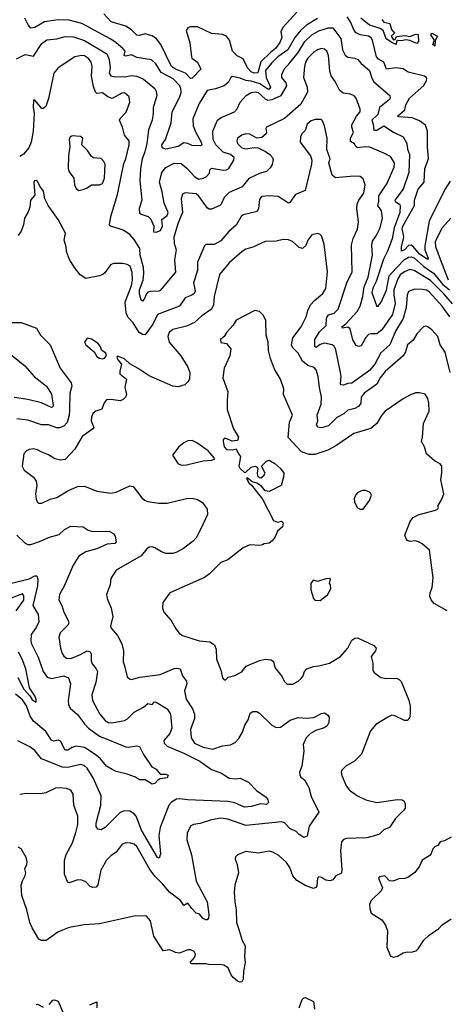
# Model space of a CAD drawing. Extents: x 1552033 to 1694788, y 811965 to 917215.
# Tile 436 of 632: x 1659035 to 1662122, y 852281 to 859424. Entities that reach past the tile are written whole.
import ezdxf

# ---------------------------------------------------------------- set-up
doc = ezdxf.new("R2010")
doc.units = 0

msp = doc.modelspace()

# ---------------------------------------------------------------- linework, layer by layer
at = {"layer": '0CON20XD'}
for points in [[(1661045, 859478.1), (1660942.4, 859367.6), (1660929.4, 859335), (1660936, 859295), (1660922.7, 859257.3), (1660889.2, 859215), (1660855, 859186.3), (1660783.1, 859116.9), (1660761.6, 859038.4), (1660735, 859035.7), (1660715, 859046.3), (1660687.9, 859075), (1660655, 859140), (1660612, 859162), (1660579.3, 859195), (1660556.2, 859275), (1660535, 859304.4), (1660505, 859317.1), (1660425, 859324.8), (1660325, 859372.6), (1660275, 859372.5), (1660255.7, 859364.3), (1660243.5, 859345), (1660269.2, 859255), (1660280, 859155), (1660284.7, 859144.7), (1660325.5, 859115), (1660349.5, 859065), (1660285, 859000), (1660275, 858998.1), (1660236.9, 859036.9), (1660165, 859065.5), (1660137, 859085), (1660057.6, 859245), (1660028.4, 859285), (1659995, 859307.7), (1659945, 859321.2), (1659905, 859308.5), (1659885, 859310.4), (1659845, 859349.3), (1659805, 859377.5), (1659698.8, 859408.8), (1659645, 859467.3)], [(1660715, 858978.6), (1660675, 858981.6), (1660635, 858999.2), (1660575, 859012.5), (1660565.6, 859004.4), (1660550.2, 858969.8), (1660517, 858943), (1660455, 858921.1), (1660395, 858910.8), (1660337.9, 858815), (1660291.8, 858705), (1660292.5, 858655), (1660311.6, 858605), (1660351.9, 858535), (1660355, 858514), (1660345, 858509.1), (1660285, 858511.9), (1660255, 858525.5), (1660225, 858530.6), (1660185, 858503.1), (1660095, 858484.8), (1660067.8, 858495), (1660066.6, 858515), (1660091.6, 858555), (1660133.8, 858675), (1660141.4, 858755), (1660196.8, 858863.2), (1660205.8, 858895), (1660204.1, 858925), (1660195.9, 858945), (1660148.5, 858995), (1660060.2, 859040.2), (1660023.1, 859103.1), (1659991.4, 859131.4), (1659885, 859150.6), (1659845, 859168), (1659805, 859160), (1659793.3, 859165), (1659800, 859195), (1659784.2, 859215), (1659734.5, 859255), (1659695, 859282), (1659485, 859395.3), (1659395, 859419.5), (1659315, 859422.7), (1659215, 859407.3), (1659145, 859367.9), (1659115, 859363.1), (1659096.4, 859386.4), (1659073.5, 859435)], [(1661195, 859431.4), (1661116, 859385), (1661075, 859347.6), (1661031.7, 859295), (1660978.7, 859205), (1660907.8, 859155), (1660860.6, 859109.4), (1660818.6, 859055), (1660823.8, 859003.8), (1660853.6, 858935), (1660845, 858919.6), (1660835, 858918.7), (1660777.4, 858957.4), (1660715, 858978.6)], [(1662156.4, 858253.6), (1662117.6, 858192.4), (1662005, 857961.2), (1661972.9, 857782.9), (1661974.5, 857755), (1661997.3, 857695), (1661995.8, 857685), (1661935, 857723.8), (1661889.4, 857779.4), (1661875, 857788.2), (1661855, 857785.4), (1661825, 857754.7), (1661804.1, 857744.1), (1661805, 857776.7), (1661821.7, 857845), (1661815, 857874.4), (1661809.5, 857905), (1661813.9, 857925), (1661898.4, 858075), (1661898.4, 858115), (1661924.9, 858195.2), (1661968.6, 858245), (1661974.1, 858345), (1661999.1, 858415), (1661992.2, 858505), (1661993.6, 858615), (1661977.6, 858657.6), (1661935, 858689.5), (1661881.1, 858711.1), (1661785, 858719.4), (1661774.4, 858725), (1661829.2, 858770.8), (1661835.5, 858805), (1661861.1, 858855), (1661965, 858946.8), (1661983.2, 858975), (1661987.2, 858995), (1661984.4, 859005), (1661971.2, 859015), (1661853, 859043), (1661816.7, 859066.7), (1661764.7, 859074.7), (1661695, 859065.4), (1661676, 859115), (1661636.9, 859136.9), (1661621.9, 859155), (1661594.7, 859274.7), (1661585, 859291.9), (1661565.3, 859305.2), (1661505, 859314.1), (1661475, 859328.7), (1661460.6, 859345), (1661435, 859408.5), (1661409, 859445)], [(1661661.2, 859425), (1661676.4, 859406.4), (1661718.8, 859395), (1661732.3, 859352.3), (1661753.3, 859325), (1661730, 859305), (1661745, 859277.5), (1661759.3, 859280.7), (1661767.5, 859302.5), (1661831.2, 859308.8), (1661865, 859302), (1661905, 859320), (1661925, 859316.7), (1661927.5, 859265), (1661915, 859250), (1661865, 859274), (1661836.7, 859276.7), (1661805, 859270.8), (1661776.4, 859273.6), (1661767.5, 859265), (1661766.4, 859243.6), (1661735, 859257.5), (1661691.9, 859285), (1661672, 859345), (1661649.8, 859359.8), (1661571.8, 859385), (1661508.2, 859435)], [(1659011.2, 859138.8), (1659075, 859171.8), (1659135, 859159.4), (1659195, 859252.2), (1659233, 859277), (1659305, 859284.6), (1659365, 859302.5), (1659425, 859299.7), (1659505, 859271.9), (1659666.3, 859175), (1659684.8, 859135), (1659690.8, 859075), (1659683.3, 859035), (1659695, 859017.7), (1659715, 859011.6), (1659795, 859009.6), (1659845, 859018.1), (1659883.7, 859013.6), (1659931.9, 858991.9), (1660015.3, 858925.3), (1660026, 858905), (1660029.4, 858875), (1660003.1, 858785), (1660002.2, 858742.2), (1659996.4, 858695), (1659970.4, 858625), (1659956.5, 858525), (1659942.6, 858465), (1659923.3, 858415), (1659911.5, 858345), (1659905.7, 858255), (1659920, 858115), (1659900.4, 858055), (1659905, 858022.5), (1659915, 858012.5), (1659967, 857997), (1659986.8, 857976.8), (1660008.5, 857925), (1660006.7, 857885), (1660025, 857881.3), (1660055.6, 857894.4), (1660070, 857925), (1660065.6, 857975), (1660105, 858004.3), (1660111.9, 858025), (1660083.4, 858093.4), (1660069.6, 858175), (1660049.2, 858245), (1660066.8, 858315), (1660095, 858352.7), (1660156.6, 858383.4), (1660205, 858380.7), (1660246.2, 858346.2), (1660305, 858284.5), (1660335, 858267.8), (1660365, 858273.1), (1660387.5, 858285), (1660410.7, 858309.3), (1660413.1, 858335), (1660425, 858347.2), (1660513, 858333), (1660535, 858334.8), (1660552, 858345), (1660587.2, 858405), (1660591.3, 858425), (1660565, 858446), (1660511.8, 858461.8), (1660457.6, 858515), (1660437.1, 858555), (1660436.2, 858615), (1660470.5, 858695), (1660496, 858714), (1660594.1, 858755.9), (1660612.5, 858777.5), (1660635, 858825.6), (1660677.7, 858875), (1660713.2, 858896.8), (1660745, 858901.6), (1660765, 858896.1), (1660815, 858850.5), (1660835, 858841), (1660865, 858844.8), (1660931.1, 858875), (1660971.8, 858945), (1660967.5, 858965), (1660936.2, 859005), (1660935.4, 859025), (1660952.9, 859065), (1660995, 859110.7), (1661054.5, 859185.5), (1661104.1, 859265.9), (1661153.2, 859315), (1661205, 859343.1), (1661275, 859364), (1661305, 859364.6), (1661365, 859287.5), (1661376.7, 859205), (1661395, 859165.5), (1661415, 859151.1), (1661464.7, 859144.7), (1661487.1, 859135), (1661510.5, 859105), (1661571.8, 859055), (1661588.6, 858998.6), (1661603.3, 858973.3), (1661718.6, 858875), (1661721.9, 858855), (1661717.1, 858845), (1661643.6, 858786.4), (1661633.1, 858735), (1661588.2, 858695), (1661599.8, 858665), (1661602.9, 858622.9), (1661625, 858623.5), (1661675, 858654.1), (1661745, 858608.2), (1661815, 858572.9), (1661842.1, 858525), (1661847.3, 858485), (1661862.8, 858445), (1661858.2, 858315), (1661816.5, 858193.5), (1661755.3, 858115), (1661758.4, 858105), (1661788.7, 858085), (1661794.1, 858075), (1661792.2, 858025), (1661750.7, 857915), (1661735.8, 857835), (1661701.9, 857745), (1661672.4, 857687.6), (1661620.9, 857525), (1661595, 857475.5), (1661589.4, 857445), (1661625, 857343.8), (1661635, 857346), (1661656.7, 857375), (1661695, 857460.9), (1661714.1, 857565.9), (1661765, 857620.6), (1661825, 857684.5), (1661855, 857702), (1661875, 857704.4), (1661895, 857696.3), (1661965, 857633.5), (1662035.2, 857585), (1662105, 857503.6), (1662153, 857463)], [(1662045, 859232.5), (1662032.5, 859245), (1662042.5, 859275), (1662017.5, 859315), (1662023.9, 859326.1), (1662066.2, 859305), (1662047.5, 859272.5), (1662045, 859232.5)], [(1662175, 857362.9), (1662112, 857435), (1662015, 857532.9), (1661895, 857604.7), (1661865, 857611.1), (1661825, 857595.3), (1661795, 857571.8), (1661777.1, 857545), (1661749.3, 857465), (1661748, 857428), (1661757.4, 857365), (1661738.6, 857285), (1661661.8, 857175), (1661625, 857145.4), (1661585, 857145.4), (1661565, 857138.9), (1661545, 857119.2), (1661511.2, 857058.8), (1661495, 857052.5), (1661475, 857059.5), (1661451.1, 857101.1), (1661432, 857182), (1661415, 857193.4), (1661376.4, 857186.4), (1661371.9, 857195), (1661401.4, 857218.6), (1661483.1, 857306.9), (1661504.1, 857345), (1661524, 857416), (1661532.8, 857485), (1661561.9, 857555), (1661594.6, 857715), (1661589.6, 857785), (1661593.6, 857816.4), (1661620.8, 857855), (1661650, 857915), (1661666.2, 857985), (1661658.1, 858038.1), (1661633.3, 858075), (1661640.6, 858105), (1661640.6, 858145), (1661697.1, 858232.9), (1661750.4, 858355), (1661752.5, 858385), (1661725, 858430.5), (1661676.7, 858456.7), (1661575, 858497.9), (1661545, 858501.2), (1661484.3, 858494.3), (1661473.2, 858503.2), (1661464, 858524), (1661435, 858540.8), (1661435.3, 858565), (1661455.4, 858605), (1661443.4, 858645), (1661445, 858661.2), (1661478, 858725), (1661503.8, 858755), (1661504.5, 858775), (1661475.6, 858855), (1661461.1, 858871.1), (1661434.5, 858884.5), (1661381.4, 858891.4), (1661353.4, 858913.4), (1661323.5, 858975), (1661295, 859016), (1661285, 859050), (1661274.2, 859164.2), (1661262.2, 859195), (1661245, 859210), (1661223.8, 859213.8), (1661195, 859206.2), (1661165, 859186.2), (1661123.6, 859145), (1661107.2, 859115), (1661099.7, 859085), (1661092.5, 859005), (1661120.7, 858935), (1661122.4, 858897.6), (1661075, 858810.8), (1660955, 858707.8), (1660826, 858645), (1660819.2, 858635), (1660825.8, 858605), (1660822, 858595), (1660790.3, 858569.7), (1660755, 858564.2), (1660705, 858594.4), (1660676.1, 858596.1), (1660645, 858587.3), (1660614.5, 858565), (1660609.6, 858545), (1660615.4, 858525), (1660645, 858494.2), (1660675, 858487.7), (1660735, 858497.8), (1660763.6, 858493.6), (1660817.6, 858467.6), (1660849.2, 858445), (1660867.5, 858425), (1660873.3, 858406.7), (1660865.8, 858374.2), (1660851.7, 858348.3), (1660825, 858322.9), (1660779.6, 858310.4), (1660697.5, 858272.5), (1660647.7, 858212.3), (1660555, 858169.2), (1660517.1, 858132.9), (1660496.9, 858085), (1660486, 858075), (1660425, 858048.8), (1660409.1, 858049.1), (1660397.6, 858057.6), (1660335, 858143.6), (1660315, 858159.6), (1660235, 858167.1), (1660215, 858158.8), (1660206.9, 858123.1), (1660215.4, 858025), (1660185, 857950.8), (1660152.5, 857845), (1660155, 857803.8), (1660169.4, 857755), (1660158.5, 857681.5), (1660165, 857591.2), (1660055, 857459.4), (1660045, 857453.8), (1659985, 857452.9), (1659965, 857446.6), (1659954, 857436), (1659936.9, 857396.9), (1659925, 857382), (1659915, 857390), (1659903.8, 857435), (1659905.2, 857465), (1659930.4, 857535), (1659934.8, 857585), (1659932.6, 857625), (1659908.9, 857715), (1659905.3, 857765), (1659865, 857830), (1659833.3, 857865), (1659785, 857896.8), (1659688.3, 857928.3), (1659686.7, 857935), (1659696.7, 857995), (1659745.3, 858154.7), (1659789.4, 858380.6), (1659805.4, 858415.4), (1659829.6, 858515), (1659828.2, 858545), (1659794.5, 858585), (1659781.8, 858645), (1659760, 858695), (1659763.6, 858706.4), (1659806.3, 858753.7), (1659834.7, 858825.3), (1659828.2, 858865), (1659795, 858893.3), (1659775, 858890.4), (1659705, 858852.5), (1659673.3, 858863.3), (1659635, 858894), (1659595, 858888.8), (1659585, 858898.8), (1659569.4, 858939.4), (1659556.9, 859015), (1659560.5, 859085), (1659553.1, 859115), (1659533.3, 859143.3), (1659505, 859161.1), (1659484.4, 859164.4), (1659435, 859155.5), (1659314.6, 859075.4), (1659282.5, 859035), (1659245, 858852.5), (1659225, 858793.8), (1659205, 858778.8), (1659195, 858780), (1659145, 858840), (1659135, 858840), (1659133, 858787), (1659139.4, 858745), (1659132.9, 858615), (1659118.2, 858535), (1659102.3, 858495), (1659062.2, 858447.7), (1659035, 858430.7)], [(1662155, 857268.2), (1662098.2, 857345), (1662005, 857450), (1661985, 857462.2), (1661957.6, 857467.6), (1661901.8, 857468.2), (1661855, 857452.9), (1661844.1, 857425), (1661839.1, 857335), (1661817, 857255), (1661761.4, 857165), (1661718.4, 857065), (1661653.9, 857006.1), (1661609.5, 856925), (1661572.1, 856877.9), (1661443.6, 856786.4), (1661415, 856784.4), (1661383, 856773), (1661365.7, 856775.7), (1661361.8, 856781.8), (1661365.6, 856835), (1661361.1, 856865), (1661327.7, 857027.7), (1661315, 857055.8), (1661301.2, 857065), (1661245, 857077.7), (1661215, 857067.7), (1661185, 857044.7), (1661175, 857052), (1661175.3, 857105), (1661210.4, 857159.6), (1661257.5, 857205), (1661260.9, 857259.1), (1661275, 857282.5), (1661315, 857295.5), (1661343.8, 857325), (1661407.5, 857515), (1661445.4, 857594.6), (1661441.7, 857788.3), (1661454, 857836), (1661483.8, 857905), (1661491.5, 857955), (1661480, 858055), (1661482.5, 858085), (1661494.4, 858115), (1661531.1, 858165), (1661541.1, 858225), (1661525, 858268.8), (1661505, 858286.9), (1661458.3, 858288.3), (1661326.1, 858276.1), (1661301.2, 858295), (1661276, 858385), (1661286.2, 858415), (1661261.5, 858481.5), (1661265.5, 858565.5), (1661245, 858653.3), (1661230.3, 858690.3), (1661220.5, 858700.5), (1661178.8, 858698.8), (1661149.5, 858690.5), (1661118.9, 858665), (1661105, 858618.8), (1661080.9, 858595), (1661071.8, 858575), (1661070, 858535), (1661145, 858436.2), (1661153.1, 858405), (1661151.9, 858375), (1661104.3, 858185), (1661035, 858156.2), (1660995, 858096.7), (1660985, 858093.5), (1660910.5, 858140.5), (1660845, 858145.5), (1660789.7, 858140.3), (1660775, 858120), (1660766.2, 858053.8), (1660757.8, 858032.2), (1660655, 858009.4), (1660640.5, 857995), (1660605.9, 857934.1), (1660552.9, 857887.1), (1660495, 857819.1), (1660445, 857792.1), (1660385, 857792), (1660375.8, 857784.2), (1660325.5, 857665), (1660323.6, 857605), (1660294.6, 857515), (1660308.2, 857455), (1660301.6, 857438.4), (1660284.7, 857425.3), (1660234.3, 857405.7), (1660194.2, 857345), (1660035, 857286.2), (1660000.9, 857215), (1659945, 857136.9), (1659925, 857138.9), (1659900.9, 857155), (1659858.6, 857225), (1659820, 857265), (1659807.6, 857297.6), (1659800.3, 857375), (1659845, 857494.4), (1659853, 857535), (1659850.3, 857590.3), (1659835.5, 857635), (1659815, 857647.7), (1659782.5, 857655), (1659715, 857654.5), (1659694.3, 857645), (1659651.4, 857588.6), (1659637.5, 857575), (1659615, 857565.6), (1659515, 857547.1), (1659473.9, 857573.9), (1659431.9, 857625), (1659397.5, 857685), (1659375, 857742.5), (1659372.7, 857775), (1659357.5, 857825), (1659368, 857875), (1659314.2, 857975), (1659240.6, 858075), (1659218.6, 858125), (1659208.9, 858178.9), (1659181.2, 858215), (1659165, 858253.3), (1659155, 858258), (1659143.3, 858255), (1659138.8, 858245), (1659145, 858150), (1659112.9, 858115), (1659107.5, 858065), (1659094, 858025), (1659070, 857985), (1659062.1, 857935), (1659045, 857890), (1659025, 857858)], [(1659465, 858185.8), (1659495, 858192.5), (1659525, 858203.3), (1659555, 858226), (1659615, 858226.9), (1659635.7, 858235), (1659649.4, 858275), (1659654.6, 858374.6), (1659645, 858396.2), (1659626, 858416), (1659570.7, 858420.7), (1659555, 858432.5), (1659526.7, 858475), (1659486.7, 858515), (1659493.3, 858565), (1659475, 858575.7), (1659415, 858580.8), (1659402, 858575), (1659392.9, 858555), (1659398.6, 858505), (1659388.2, 858435), (1659386.5, 858345), (1659395, 858320.8), (1659427.5, 858275), (1659431.9, 858225), (1659445, 858198.8), (1659465, 858185.8)], [(1662144.6, 857534.6), (1662087.3, 857685), (1662053.4, 857775), (1662051.6, 857815), (1662098.4, 857915), (1662161.6, 857985)], [(1662157.8, 856865), (1662120.9, 857010.9), (1662085.6, 857065), (1662066.7, 857125), (1662025, 857172.9), (1661995, 857196), (1661975, 857200), (1661963.8, 857195), (1661915, 857144.2), (1661889.8, 857100.2), (1661847.1, 857065), (1661833.3, 857015), (1661815.6, 856984.4), (1661685, 856871.8), (1661648.5, 856825), (1661625, 856780), (1661533.5, 856715), (1661512.5, 856685), (1661508.7, 856641.3), (1661492.2, 856617.8), (1661465.9, 856604.1), (1661415, 856590.5), (1661385.8, 856564.2), (1661335, 856538.2), (1661275, 856476.5), (1661225, 856463.1), (1661198, 856468), (1661188, 856485), (1661196.7, 856515), (1661192.7, 856555), (1661221.2, 856635), (1661224.6, 856685), (1661208.9, 856755), (1661200.5, 856835), (1661185, 856883.8), (1661170.7, 856900.7), (1661125.3, 856915.3), (1661087, 856947), (1661054.4, 857005), (1661012.9, 857045), (1661005.7, 857065), (1661015.6, 857115), (1661075.6, 857195), (1661115, 857274), (1661124.5, 857315), (1661143.1, 857355), (1661172.3, 857387.7), (1661232.4, 857437.6), (1661255.9, 857475), (1661266.5, 857595), (1661242.5, 857795), (1661223.8, 857855), (1661215, 857866.7), (1661195, 857873.8), (1661155, 857862), (1661125, 857824), (1661110, 857785), (1661085, 857763.8), (1661062.1, 857772.1), (1661014.5, 857814.5), (1660985, 857826.9), (1660945, 857830), (1660895, 857817.8), (1660815, 857814.4), (1660725.4, 857774.6), (1660675, 857759.5), (1660647.4, 857742.6), (1660555, 857659.4), (1660483.5, 857576.5), (1660444.6, 857415), (1660440, 857355), (1660426.3, 857323.7), (1660357.1, 857275), (1660303.7, 857226.3), (1660245, 857200.4), (1660145, 857177.1), (1660119.2, 857155), (1660109.4, 857125), (1660118.9, 857085), (1660204.3, 856985), (1660255, 856903.8), (1660268.6, 856865), (1660265.6, 856815), (1660255, 856796.7), (1660232.5, 856775), (1660185, 856760), (1660145, 856765.8), (1659975, 856839.2), (1659895, 856894.4), (1659835, 856927.5), (1659795, 856962.5), (1659745, 856982.5), (1659740, 856975), (1659746.4, 856956.4), (1659773.3, 856925), (1659760.6, 856875), (1659762.2, 856855), (1659810, 856815), (1659797.1, 856757.1), (1659809.2, 856705), (1659802, 856685), (1659785, 856668.6), (1659765, 856660), (1659695, 856668.5), (1659665, 856665.8), (1659647.8, 856645), (1659631.4, 856598.6), (1659587.5, 856585), (1659565, 856567.5), (1659555, 856540), (1659554, 856515), (1659572, 856465), (1659566, 856455), (1659488.7, 856401.3), (1659435, 856309.2), (1659365.5, 856234.5), (1659331.7, 856228.3), (1659288.8, 856238.8), (1659245, 856268), (1659195, 856286.9), (1659165, 856304.4), (1659135, 856311.1), (1659105, 856306.4), (1659084, 856295), (1659065.9, 856274.1), (1659054, 856185), (1659068.8, 856155), (1659134.2, 856104.2), (1659154, 856075), (1659160, 856045), (1659148.8, 855985), (1659153.8, 855945), (1659165, 855922.5), (1659175, 855917.5), (1659195, 855916.7), (1659255.5, 855944.5), (1659305, 855958.8), (1659385, 856005.6), (1659455, 856036.7), (1659505, 856039.4), (1659595, 856004.2), (1659695, 855989.2), (1659735, 855997.5), (1659835, 856043.1), (1659858.3, 856038.3), (1659920, 855955), (1659939.1, 855939.1), (1659965, 855928.6), (1660045, 855915.7), (1660105, 855915.6), (1660245, 855949.2), (1660285, 855952), (1660325, 855943.3), (1660360.8, 855920.8), (1660393.9, 855873.9), (1660397.1, 855835), (1660352, 855735), (1660315, 855666.2), (1660295, 855642.5), (1660223.3, 855586.7), (1660175, 855560), (1660145, 855551.1), (1660095, 855551.5), (1660062.8, 855562.8), (1660015, 855592.5), (1659995, 855599.2), (1659973.2, 855596.8), (1659956.2, 855585), (1659916.6, 855533.4), (1659735, 855430.8), (1659695, 855370), (1659692.2, 855325), (1659665.3, 855255), (1659669.2, 855225), (1659697.4, 855155), (1659711.1, 855095), (1659693.6, 855025), (1659699.2, 855009.2), (1659745.4, 854955.4), (1659776.2, 854895), (1659787.1, 854845), (1659785.5, 854765.5), (1659795, 854737.5), (1659815, 854657.5), (1659831.2, 854641.2), (1659845, 854636.2), (1659906.6, 854653.4), (1660055, 854674.4), (1660155, 854716.7), (1660175, 854720.8), (1660200, 854715), (1660215.6, 854665), (1660245.5, 854625), (1660246.2, 854605), (1660230.4, 854555), (1660242.8, 854495), (1660288.1, 854425), (1660303.3, 854385), (1660302.2, 854355), (1660273.8, 854275), (1660279.5, 854215), (1660301.9, 854175), (1660365, 854146.7), (1660436.9, 854133.1), (1660505, 854156.4), (1660565, 854164.4), (1660598.8, 854181.2), (1660625, 854208.6), (1660650, 854255), (1660666.9, 854305), (1660691.8, 854345), (1660706.4, 854393.6), (1660725.8, 854405.8), (1660754.3, 854405.7)], [(1662135.8, 855135), (1662041.7, 855188.3), (1662019.2, 855215), (1662010.3, 855240.3), (1662012.2, 855265), (1662026.7, 855305), (1662034.4, 855375), (1662008.2, 855575), (1661955, 855621.1), (1661927, 855637), (1661905, 855642.2), (1661865, 855639.2), (1661846.9, 855646.9), (1661837.1, 855657.1), (1661828.6, 855685), (1661867.1, 855782.9), (1661888.2, 855811.8), (1661925, 855831.2), (1662050, 855865), (1662067.5, 855875), (1662072.5, 855885), (1662067.5, 855895), (1662095, 855940), (1662110, 855985), (1662088.8, 856085), (1662097.7, 856137.7), (1662096.7, 856185), (1662085, 856201.2), (1662044.5, 856224.5), (1661985, 856274), (1661971.4, 856325), (1661948.8, 856365), (1661957.5, 856395), (1661964.4, 856495.6), (1662004.2, 856585), (1662002.5, 856642.5), (1661996.2, 856675), (1661975, 856706.7), (1661935, 856716.7), (1661906.4, 856716.4), (1661865, 856701.2), (1661815, 856674), (1661685, 856584.3), (1661657.9, 856552.1), (1661626, 856494), (1661581.2, 856458.8), (1661459.1, 856420.9), (1661328.1, 856331.9), (1661269.1, 856300.9), (1661175, 856268.6), (1661135, 856268.6), (1661078.3, 856288.3), (1660983.3, 856393.3), (1660991.2, 856505), (1661012.5, 856555), (1660947.5, 856705), (1660950, 856745), (1660926.7, 856815), (1660882, 856888), (1660853.5, 856965), (1660840.5, 857025), (1660838.1, 857085), (1660822, 857135), (1660820, 857245), (1660800.5, 857280.5), (1660775, 857306.7), (1660740, 857315), (1660606.2, 857243.8), (1660582.3, 857207.7), (1660534.2, 857155), (1660518.8, 857125), (1660490.5, 857105), (1660495, 857081.9), (1660535.8, 857075.8), (1660567.5, 857035), (1660558, 856985), (1660518.9, 856895), (1660509.4, 856825), (1660545.8, 856725), (1660538.6, 856665), (1660540.8, 856595), (1660586.1, 856456.1), (1660622.5, 856395), (1660615, 856370), (1660575, 856367.5), (1660525, 856387.5), (1660510, 856375), (1660510, 856365), (1660518.8, 856325), (1660535, 856306.7), (1660575, 856302.5), (1660605, 856310), (1660622.5, 856275), (1660636.7, 856255), (1660623.8, 856185), (1660630.8, 856170.8), (1660665, 856140), (1660675, 856142.5), (1660715, 856178.9), (1660742.5, 856185), (1660757.5, 856177.5), (1660763.3, 856165), (1660756.7, 856135), (1660760, 856115), (1660771.7, 856101.7), (1660785, 856101.2), (1660805, 856116.2), (1660816, 856135), (1660788.8, 856185), (1660825, 856222), (1660845, 856228.9), (1660885.3, 856205.3), (1660929.4, 856165), (1660950, 856135), (1660949.2, 856105), (1660932.5, 856045), (1660845, 856000), (1660815, 856007.1), (1660788.9, 856038.9), (1660755, 856062), (1660720.8, 856070.8), (1660685, 856100), (1660680, 856095), (1660696.7, 856065), (1660717, 856047), (1660795.6, 855945), (1660875, 855790.8), (1660905, 855779.2), (1660935, 855785.8), (1660946.7, 855775), (1660940, 855745), (1660905, 855712.5), (1660888.3, 855671.7), (1660865, 855642.5), (1660845, 855626.2), (1660807.7, 855622.3), (1660795, 855614), (1660775, 855610), (1660705, 855614.4), (1660655, 855593.5), (1660545, 855504.3), (1660494.6, 855485.4), (1660412, 855405), (1660375, 855378.1), (1660124.2, 855265.8), (1660073.8, 855195), (1660072, 855155), (1660081.2, 855125), (1660133.3, 855065), (1660166.7, 855005), (1660192.7, 854972.7), (1660217, 854957), (1660337.6, 854917.6), (1660415, 854910), (1660449.1, 854889.1), (1660460, 854855), (1660462, 854785), (1660494, 854705), (1660505, 854650), (1660515, 854637.5), (1660525, 854632.5), (1660546.4, 854653.6), (1660595, 854666.7), (1660645, 854694.2), (1660659.4, 854710.6), (1660676.8, 854733.2), (1660773.7, 854776.3), (1660815, 854783.8), (1660859.6, 854779.6), (1660876.8, 854766.8), (1660885, 854724.2), (1660934.2, 854665), (1660955, 854623.3), (1660975, 854602.5), (1661015, 854603.8), (1661055.5, 854624.5), (1661076.2, 854645), (1661091.2, 854665), (1661100, 854695), (1661117.5, 854715), (1661165, 854732.5), (1661205, 854735.8), (1661282.5, 854755), (1661362.5, 854805), (1661413.8, 854865), (1661445, 854922.5), (1661465, 854936.7), (1661485, 854940), (1661602.5, 854885), (1661620, 854865), (1661616.2, 854845), (1661583.3, 854805), (1661595.9, 854755.9), (1661596.7, 854705), (1661605, 854687.5), (1661655, 854652.9), (1661695, 854645.6), (1661766.1, 854646.1), (1661785, 854640), (1661802.3, 854622.3), (1661858.3, 854488.3), (1661867.1, 854445), (1661867.5, 854385), (1661861.7, 854358.3), (1661845, 854338.8), (1661825, 854340), (1661755, 854374.4), (1661735, 854378.2), (1661704, 854365), (1661618.7, 854311.3), (1661580, 854265), (1661514, 854095), (1661464.3, 854045.7), (1661401.2, 854008.8), (1661370.5, 853979.5), (1661366.2, 853965), (1661370.7, 853940.7), (1661402, 853865), (1661428, 853835), (1661485, 853792.9), (1661545.6, 853765.6), (1661625, 853744.4), (1661775, 853766.9), (1661810, 853765), (1661823.8, 853755), (1661830, 853735), (1661830, 853705), (1661820.7, 853689.3), (1661760.7, 853629.3), (1661716.3, 853563.7), (1661675, 853547.1), (1661645, 853516), (1661615, 853505.8), (1661551.7, 853488.3), (1661476.4, 853486.4), (1661405, 853484.2), (1661382.4, 853477.6), (1661370, 853460), (1661362.4, 853397.6), (1661372.2, 853255), (1661368.3, 853231.7), (1661327.4, 853212.6), (1661305.7, 853185), (1661285, 853176.5), (1661255, 853181.2), (1661225, 853200.5), (1661205, 853205.8), (1661194.6, 853195), (1661190.2, 853139.8), (1661181.8, 853128.2), (1661165, 853121.9), (1661105, 853143.3), (1661045, 853180), (1661015, 853212.5), (1660993.1, 853273.1), (1660970.2, 853310.2), (1660915, 853360.8), (1660870, 853385), (1660845, 853391.9), (1660765, 853378.6), (1660675, 853389.2), (1660613.9, 853366.1), (1660600, 853350), (1660598.8, 853335), (1660612, 853295), (1660621.2, 853235), (1660596, 853145), (1660590, 853095), (1660594.3, 853025), (1660605.8, 852965.8), (1660608.6, 852875), (1660627.6, 852817.6), (1660647.5, 852745), (1660670, 852705), (1660665.4, 852625.4), (1660670.5, 852585), (1660658.9, 852521.1), (1660656.4, 852463.6), (1660646, 852445), (1660635, 852442.2), (1660615, 852449.5), (1660582.2, 852475), (1660567.9, 852495), (1660548.1, 852545), (1660515, 852564.5), (1660485, 852570.6), (1660415, 852567.5), (1660385, 852575.6), (1660280, 852575), (1660272.5, 852585), (1660306.1, 852623.9), (1660310, 852645), (1660300, 852665), (1660277.3, 852677.3), (1660255, 852677.5), (1660195, 852652.2), (1660165, 852657.8), (1660125, 852676.2), (1660075, 852670), (1660007.5, 852775), (1659985, 852887.5), (1659955, 852921.2), (1659875, 852922), (1659615, 852864.3), (1659502.5, 852857.5), (1659395, 852838), (1659345, 852818.8), (1659312.5, 852805), (1659226.4, 852743.6), (1659193.9, 852743.9), (1659174.1, 852754.1), (1659126, 852835), (1659109.2, 852875), (1659087.5, 852967.5), (1659051.3, 853071.3), (1659045.8, 853145), (1659055, 853176.7), (1659076, 853215), (1659078.8, 853235), (1659072, 853265), (1659088, 853295), (1659090, 853315), (1659082, 853345), (1659045, 853410), (1659025, 853420)], [(1658965, 857227.1), (1659045, 857227.8), (1659156, 857185), (1659185, 857136), (1659255, 857064.2), (1659327.7, 856895), (1659408.3, 856788.3), (1659413.4, 856765), (1659397.6, 856715), (1659396.9, 856593.1), (1659393.9, 856555), (1659378.3, 856501.7), (1659355, 856475.3), (1659325, 856463.3), (1659305, 856462.5), (1659245, 856484.6), (1659194.1, 856484.1), (1659095, 856519.2), (1659015, 856527.8)], [(1659635, 856964.3), (1659650.5, 856969.5), (1659659.5, 856980.5), (1659663.8, 856995), (1659658, 857008), (1659630, 857025), (1659618.8, 857055), (1659603.3, 857075), (1659555, 857106.2), (1659525, 857112.5), (1659506.2, 857085), (1659516, 857065), (1659574.2, 857014.2), (1659595, 856980), (1659615, 856967.5), (1659635, 856964.3)], [(1658945, 857017.8), (1659073.3, 856913.3), (1659140, 856835), (1659230.6, 856765), (1659266.3, 856706.3), (1659277.2, 856625), (1659275, 856614.4), (1659265, 856610), (1659194, 856644), (1659095, 856668.9), (1658995, 856682.9)], [(1660211.7, 856191.7), (1660245, 856194), (1660365, 856223.8), (1660425, 856228), (1660447.5, 856235), (1660446.7, 856245), (1660402.5, 856295), (1660318.8, 856355), (1660285, 856370), (1660255, 856369.2), (1660225, 856354.2), (1660189.2, 856325), (1660143.3, 856265), (1660185, 856202.5), (1660211.7, 856191.7)], [(1661505, 855873.3), (1661525, 855873.8), (1661571.2, 855935), (1661586.7, 855975), (1661577.5, 855995), (1661545, 856008.8), (1661521.7, 856008.3), (1661487.5, 855995), (1661470, 855975), (1661461.7, 855948.3), (1661463.3, 855925), (1661485, 855882.5), (1661505, 855873.3)], [(1659177.7, 855637.7), (1659251.1, 855668.9), (1659320.3, 855689.7), (1659360, 855725), (1659405, 855750), (1659495, 855745.7), (1659531.2, 855721.2), (1659565, 855711.2), (1659685, 855712.9), (1659717.5, 855695), (1659728.3, 855678.3), (1659734.3, 855635), (1659725.8, 855625), (1659670.6, 855619.4), (1659595, 855585.4), (1659515.4, 855564.6), (1659465, 855531.2), (1659423.2, 855466.8), (1659358.1, 855315), (1659324.3, 855255), (1659320, 855215), (1659340.6, 855175), (1659355, 855126.7), (1659386.9, 855065), (1659390.6, 855045), (1659385, 855030.8), (1659328.9, 854975), (1659317.9, 854945), (1659330, 854865), (1659342.5, 854825), (1659355, 854805.8), (1659375, 854791.9), (1659405, 854788.8), (1659475, 854817.6), (1659525, 854846.5), (1659545, 854841.4), (1659554, 854824), (1659554, 854774), (1659560, 854750), (1659590.5, 854715), (1659600, 854695), (1659586.2, 854615), (1659559.5, 854525), (1659562.5, 854485), (1659615.9, 854385.9), (1659655, 854338.9), (1659676.1, 854326.1), (1659703, 854323), (1659795, 854340.4), (1659817.5, 854352.5), (1659865, 854400.5), (1659932.8, 854437.2), (1659965, 854464.2), (1659995, 854456.7), (1660012.5, 854475), (1660025, 854474), (1660103.8, 854425), (1660129.4, 854385), (1660137.7, 854285), (1660123.1, 854245), (1660081.4, 854195), (1660082, 854175), (1660105, 854154.4), (1660231.4, 854101.4), (1660342.5, 854045), (1660425.8, 853985), (1660497.9, 853957.9), (1660555, 853922), (1660605, 853916), (1660635, 853922.5), (1660695, 853893.8), (1660753.2, 853833.2), (1660821.9, 853785), (1660835.7, 853765), (1660839.4, 853745), (1660825, 853730.5), (1660784.4, 853735.6), (1660715, 853716.7), (1660665, 853710.9), (1660595, 853743.8), (1660545, 853751.6), (1660253.3, 853763.3), (1660195, 853771.9), (1660171.3, 853768.7), (1660135, 853748), (1660117.1, 853725), (1660055, 853563.8), (1660043.9, 853505), (1660051.1, 853425), (1660056.4, 853373.6), (1660047.5, 853342.5), (1660035, 853346.7), (1659919.2, 853545), (1659878.9, 853645), (1659865, 853662.5), (1659835, 853683.1), (1659795.7, 853685.7), (1659765, 853673.3), (1659655, 853563.5), (1659625, 853547.8), (1659600.7, 853550.7), (1659590.4, 853570.4), (1659590.4, 853595), (1659623.2, 853725), (1659625, 853793.3), (1659567.5, 853925), (1659525.3, 853995.3), (1659503.8, 854013.8), (1659475, 854020.5), (1659385, 853998.6), (1659345, 854001.1), (1659192.2, 854062.3), (1659145, 854121.9), (1659109.2, 854149.2), (1659022.6, 854192.6)], [(1659015, 855684.2), (1659075, 855627.5), (1659095, 855617.5), (1659115.9, 855615.9), (1659177.7, 855637.7)], [(1658975, 855336), (1659105, 855368.2), (1659145, 855390.5), (1659159.6, 855389.6), (1659166, 855366), (1659163.7, 855316.4), (1659130.4, 855175), (1659168.1, 855108.1), (1659173.4, 855055), (1659154.6, 855015), (1659119.5, 854965), (1659115.5, 854915), (1659120.9, 854895), (1659169.2, 854799.2), (1659205.3, 854695.3), (1659235, 854654.4), (1659265, 854644.6), (1659355, 854663.6), (1659389.4, 854649.4), (1659403.5, 854605), (1659386.7, 854485), (1659389.2, 854455), (1659400.6, 854430.6), (1659453.7, 854383.7), (1659504, 854315), (1659534.4, 854284.4), (1659615, 854225.3), (1659805, 854150), (1659825, 854147.1), (1659885, 854155.7), (1659905, 854150.8), (1659932.2, 854092.2), (1659993.3, 854003.3), (1660025, 853986.2), (1660055, 853951.2), (1660095, 853950.8), (1660113, 853943), (1660105, 853923.1), (1660055, 853917.1), (1660035, 853905.6), (1660015, 853883.3), (1659995, 853877.5), (1659945, 853908.9), (1659905, 853909.2), (1659875, 853930), (1659815, 853951.4), (1659735, 853970), (1659705, 853984.4), (1659665, 854008.5), (1659620.8, 854060.8), (1659588.7, 854088.7), (1659505, 854143.4), (1659445, 854152.7), (1659415.2, 854144.8), (1659385, 854125.5), (1659365.5, 854125.5), (1659330.3, 854190.3), (1659315, 854197.5), (1659281.2, 854191.2), (1659266.3, 854196.3), (1659225, 854260.5), (1659134.3, 854334.3), (1659111.6, 854371.6), (1659085, 854447.1), (1659055, 854489.2), (1659005, 854531.2)], [(1661215, 855211.2), (1661267.7, 855252.3), (1661292.5, 855295), (1661290, 855325), (1661282.5, 855335), (1661290, 855365), (1661285, 855370), (1661255, 855366.7), (1661195, 855347.5), (1661163, 855357), (1661147.5, 855335), (1661147, 855287), (1661166.7, 855225), (1661175, 855213.8), (1661215, 855211.2)], [(1659009.6, 855135), (1659065, 855213.1), (1659064.7, 855244.7), (1659055, 855260), (1658915.3, 855204.7)], [(1659021.2, 854651.2), (1659065, 854566.8), (1659109.1, 854519.1), (1659125, 854490), (1659155, 854474), (1659155, 854492.5), (1659145, 854520), (1659106.5, 854576.5), (1659080.8, 854715), (1659054.1, 854785), (1659025.8, 854835)], [(1660754.3, 854405.7), (1660775, 854393.3), (1660863.1, 854305), (1660895, 854290), (1660927.3, 854292.7), (1660997.6, 854342.4), (1661055, 854361.1), (1661115, 854355.9), (1661167.3, 854362.7), (1661225, 854391.9), (1661245, 854396), (1661269.5, 854379.5), (1661278.8, 854365), (1661277.5, 854325), (1661265, 854301.2), (1661242.8, 854287.2), (1661182.4, 854267.6), (1661144.3, 854245), (1661112.9, 854215), (1661091.2, 854165), (1661097, 854117), (1661081.9, 854008.1), (1661064.4, 853965), (1661065.9, 853945.9), (1661075, 853930), (1661100.5, 853910.5), (1661131.2, 853855), (1661149.8, 853789.8), (1661203.8, 853675), (1661135, 853573.3), (1661118.9, 853501.1), (1661095, 853491.4), (1661062, 853512), (1661040.6, 853535), (1660995, 853555.3), (1660956.5, 853596.5), (1660935, 853605.4), (1660675, 853578.2), (1660545, 853624.6), (1660495, 853631.2), (1660425, 853620.4), (1660345, 853592.2), (1660295, 853585.5), (1660277.5, 853575), (1660250, 853525), (1660247.1, 853475), (1660280, 853365), (1660314.5, 853175), (1660395, 853024), (1660406.4, 852933.6), (1660403.8, 852905), (1660395.9, 852894.1), (1660385, 852894), (1660364.6, 852904.6), (1660340, 852935), (1660315, 852941.2), (1660284.4, 852975), (1660255, 853014), (1660225, 852998), (1660201.9, 853035), (1660120.6, 853095), (1660071.5, 853155), (1660015, 853210.8), (1659978.8, 853258.8), (1659884.7, 853425), (1659865, 853441.7), (1659839.3, 853450.7), (1659805, 853452.4), (1659777.8, 853442.3), (1659735, 853384.4), (1659695, 853358.1), (1659663.6, 853326.4), (1659624.7, 853255.3), (1659601.7, 853148.3), (1659589.7, 853130.3), (1659565, 853128.6), (1659546.6, 853136.6), (1659515, 853168.6), (1659485, 853182.9), (1659457, 853183), (1659395, 853162), (1659384.2, 853164.2), (1659360, 853225), (1659360.6, 853325), (1659371.3, 853368.7), (1659418.5, 853451.5), (1659443.3, 853526.7), (1659456.4, 853585), (1659456.9, 853645), (1659428.1, 853725), (1659421.9, 853805), (1659405, 853834), (1659375, 853847.8), (1659325, 853851.1), (1659295, 853847.9), (1659225, 853816.4), (1659185, 853808.5), (1659085, 853810), (1659035, 853803.3)], [(1662165, 853493.3), (1662115, 853467.5), (1662085, 853460), (1662070, 853435), (1662046.4, 853423.6), (1662031.7, 853408.3), (1662020, 853375), (1662008.7, 853361.3), (1661954.4, 853325.6), (1661935, 853282.5), (1661901.7, 853238.3), (1661849.7, 853200.3), (1661827.3, 853192.7), (1661785, 853192.5), (1661743.9, 853173.9), (1661718, 853178), (1661683, 853213), (1661645, 853206.2), (1661636.7, 853195), (1661666, 853125), (1661657.1, 853105), (1661585, 853033.8), (1661572.9, 853005), (1661573.8, 852975), (1661585, 852942.5), (1661662.5, 852895), (1661687.5, 852855), (1661703.3, 852815), (1661696.7, 852695), (1661725, 852630), (1661745, 852622.5)], [(1661745, 852622.5), (1661775, 852631.2), (1661815, 852653.8), (1661845, 852661.2), (1661875, 852658.8), (1661910.7, 852669.3), (1661926.1, 852683.9), (1661965, 852746.7), (1662005, 852783.3), (1662075, 852830), (1662097.5, 852855), (1662165, 852900)], [(1659155, 852280), (1659165, 852281.2), (1659205, 852260.6)], [(1659249.9, 852280.1), (1659275, 852311.4), (1659285, 852314.4), (1659315, 852303.8), (1659348.6, 852225)], [(1659545, 852278), (1659595, 852300), (1659594.2, 852255.8)], [(1661062, 852255), (1661084.2, 852315), (1661095, 852327.5), (1661105, 852330), (1661165, 852302.5), (1661174.2, 852245)]]:
    msp.add_lwpolyline(points, dxfattribs=at)

doc.saveas('drawing.dxf')
